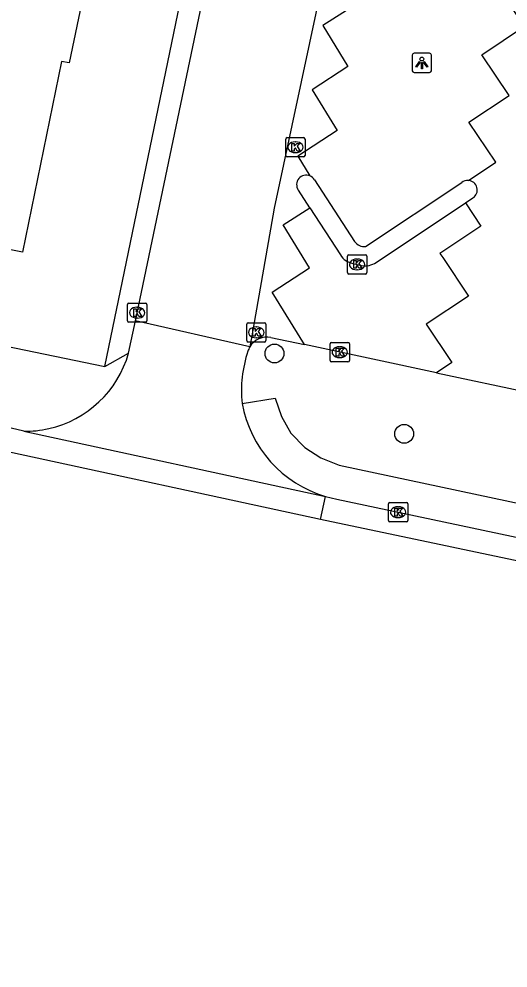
# Model space of a CAD drawing. Extents: x 158087 to 159494, y 382905 to 383981.
# Drawn here: x 159016.03 to 159041.41, y 382926.62 to 382975.91 of the extents above; entities that cross this region are included whole.
import ezdxf

# ---------------------------------------------------------------- set-up
doc = ezdxf.new("R2010")
doc.units = 0
for name, color, linetype in [('IMGEO_Boom', 7, 'Continuous'), ('IMGEO_Kolk', 7, 'Continuous'), ('IMGEO_Lichtpunt', 7, 'Continuous'), ('IMGEO_Pand', 7, 'Continuous'), ('IMGEO_Parkeervlak_open', 7, 'Continuous'), ('IMGEO_Rijbaan_lokaal_gesloten', 7, 'Continuous'), ('IMGEO_Rijbaan_lokaal_open', 7, 'Continuous'), ('IMGEO_Voetpad_open', 7, 'Continuous')]:
    doc.layers.add(name, color=color, linetype=linetype)

msp = doc.modelspace()

# ---------------------------------------------------------------- linework, layer by layer
at = {"layer": 'IMGEO_Boom'}
for centre in [(159029.291, 382958.535), (159036.024, 382954.364)]:
    msp.add_circle(centre, 0.489, dxfattribs=at)
at = {"layer": 'IMGEO_Kolk'}
for p, q in [((159029.877, 382968.822), (159029.877, 382969.674)), ((159029.952, 382969.748), (159030.804, 382969.748)), ((159030.365, 382969.528), (159030.39, 382969.528)), ((159030.878, 382969.674), (159030.878, 382968.822)), ((159030.388, 382968.968), (159030.363, 382968.968)), ((159030.804, 382968.748), (159029.952, 382968.748)), ((159033.082, 382962.736), (159033.082, 382963.588)), ((159033.157, 382963.662), (159034.009, 382963.662)), ((159034.083, 382963.588), (159034.083, 382962.736)), ((159033.57, 382963.442), (159033.595, 382963.442)), ((159034.009, 382962.662), (159033.157, 382962.662)), ((159033.593, 382962.882), (159033.568, 382962.882)), ((159021.663, 382960.229), (159021.663, 382961.081)), ((159021.738, 382961.155), (159022.59, 382961.155)), ((159022.664, 382961.081), (159022.664, 382960.229)), ((159022.151, 382960.935), (159022.176, 382960.935)), ((159022.59, 382960.155), (159021.738, 382960.155)), ((159022.174, 382960.375), (159022.149, 382960.375)), ((159027.848, 382959.206), (159027.848, 382960.058)), ((159027.923, 382960.132), (159028.775, 382960.132)), ((159028.849, 382960.058), (159028.849, 382959.206)), ((159028.336, 382959.912), (159028.361, 382959.912)), ((159028.775, 382959.132), (159027.923, 382959.132)), ((159028.359, 382959.352), (159028.334, 382959.352)), ((159032.256, 382959.104), (159033.108, 382959.104)), ((159032.181, 382958.178), (159032.181, 382959.03)), ((159032.669, 382958.884), (159032.694, 382958.884)), ((159033.182, 382959.03), (159033.182, 382958.178)), ((159033.108, 382958.104), (159032.256, 382958.104)), ((159032.692, 382958.324), (159032.667, 382958.324)), ((159035.21, 382949.868), (159035.21, 382950.72)), ((159035.285, 382950.794), (159036.137, 382950.794)), ((159036.211, 382950.72), (159036.211, 382949.868)), ((159035.698, 382950.574), (159035.723, 382950.574)), ((159036.137, 382949.794), (159035.285, 382949.794)), ((159035.721, 382950.014), (159035.696, 382950.014))]:
    msp.add_line(p, q, dxfattribs=at)
for points in [[(159029.877, 382968.822), (159029.877, 382969.674)], [(159029.952, 382969.748), (159030.804, 382969.748)], [(159030.198, 382969.448), (159030.321, 382969.448), (159030.321, 382969.297), (159030.451, 382969.448), (159030.615, 382969.448), (159030.469, 382969.297), (159030.622, 382969.048), (159030.47, 382969.048), (159030.385, 382969.212), (159030.321, 382969.145), (159030.321, 382969.048), (159030.198, 382969.048), (159030.198, 382969.448)], [(159030.878, 382969.674), (159030.878, 382968.822)], [(159030.804, 382968.748), (159029.952, 382968.748)], [(159033.082, 382962.736), (159033.082, 382963.588)], [(159033.157, 382963.662), (159034.009, 382963.662)], [(159034.083, 382963.588), (159034.083, 382962.736)], [(159033.403, 382963.362), (159033.526, 382963.362), (159033.526, 382963.211), (159033.656, 382963.362), (159033.82, 382963.362), (159033.674, 382963.211), (159033.827, 382962.962), (159033.675, 382962.962), (159033.59, 382963.126), (159033.526, 382963.059), (159033.526, 382962.962), (159033.403, 382962.962), (159033.403, 382963.362)], [(159034.009, 382962.662), (159033.157, 382962.662)], [(159021.663, 382960.229), (159021.663, 382961.081)], [(159021.738, 382961.155), (159022.59, 382961.155)], [(159022.664, 382961.081), (159022.664, 382960.229)], [(159021.984, 382960.855), (159022.107, 382960.855), (159022.107, 382960.704), (159022.237, 382960.855), (159022.401, 382960.855), (159022.255, 382960.704), (159022.408, 382960.455), (159022.256, 382960.455), (159022.171, 382960.619), (159022.107, 382960.552), (159022.107, 382960.455), (159021.984, 382960.455), (159021.984, 382960.855)], [(159022.59, 382960.155), (159021.738, 382960.155)], [(159027.848, 382959.206), (159027.848, 382960.058)], [(159027.923, 382960.132), (159028.775, 382960.132)], [(159028.849, 382960.058), (159028.849, 382959.206)], [(159028.169, 382959.832), (159028.292, 382959.832), (159028.292, 382959.681), (159028.422, 382959.832), (159028.586, 382959.832), (159028.44, 382959.681), (159028.593, 382959.432), (159028.441, 382959.432), (159028.356, 382959.596), (159028.292, 382959.529), (159028.292, 382959.432), (159028.169, 382959.432), (159028.169, 382959.832)], [(159028.775, 382959.132), (159027.923, 382959.132)], [(159032.256, 382959.104), (159033.108, 382959.104)], [(159032.181, 382958.178), (159032.181, 382959.03)], [(159032.502, 382958.804), (159032.625, 382958.804), (159032.625, 382958.653), (159032.755, 382958.804), (159032.919, 382958.804), (159032.773, 382958.653), (159032.926, 382958.404), (159032.774, 382958.404), (159032.689, 382958.568), (159032.625, 382958.501), (159032.625, 382958.404), (159032.502, 382958.404), (159032.502, 382958.804)], [(159033.182, 382959.03), (159033.182, 382958.178)], [(159033.108, 382958.104), (159032.256, 382958.104)], [(159035.21, 382949.868), (159035.21, 382950.72)], [(159035.285, 382950.794), (159036.137, 382950.794)], [(159036.211, 382950.72), (159036.211, 382949.868)], [(159035.531, 382950.494), (159035.654, 382950.494), (159035.654, 382950.343), (159035.784, 382950.494), (159035.948, 382950.494), (159035.802, 382950.343), (159035.955, 382950.094), (159035.803, 382950.094), (159035.718, 382950.258), (159035.654, 382950.191), (159035.654, 382950.094), (159035.531, 382950.094), (159035.531, 382950.494)], [(159036.137, 382949.794), (159035.285, 382949.794)]]:
    msp.add_lwpolyline(points, dxfattribs=at)
for centre, start, end in [((159029.954, 382969.672), 91.552, 178.448), ((159029.954, 382969.672), 91.552, 178.448), ((159030.802, 382969.672), 1.552, 88.448), ((159030.802, 382969.672), 1.552, 88.448), ((159029.954, 382968.824), 181.552, 268.448), ((159029.954, 382968.824), 181.552, 268.448), ((159030.802, 382968.824), 271.552, 358.448), ((159030.802, 382968.824), 271.552, 358.448), ((159033.159, 382963.586), 91.552, 178.448), ((159033.159, 382963.586), 91.552, 178.448), ((159034.007, 382963.586), 1.552, 88.448), ((159034.007, 382963.586), 1.552, 88.448), ((159033.159, 382962.738), 181.552, 268.448), ((159033.159, 382962.738), 181.552, 268.448), ((159034.007, 382962.738), 271.552, 358.448), ((159034.007, 382962.738), 271.552, 358.448), ((159021.74, 382961.079), 91.552, 178.448), ((159021.74, 382961.079), 91.552, 178.448), ((159022.588, 382961.079), 1.552, 88.448), ((159022.588, 382961.079), 1.552, 88.448), ((159021.74, 382960.231), 181.552, 268.448), ((159021.74, 382960.231), 181.552, 268.448), ((159022.588, 382960.231), 271.552, 358.448), ((159022.588, 382960.231), 271.552, 358.448), ((159027.925, 382960.056), 91.552, 178.448), ((159027.925, 382960.056), 91.552, 178.448), ((159028.773, 382960.056), 1.552, 88.448), ((159028.773, 382960.056), 1.552, 88.448), ((159027.925, 382959.208), 181.552, 268.448), ((159027.925, 382959.208), 181.552, 268.448), ((159028.773, 382959.208), 271.552, 358.448), ((159028.773, 382959.208), 271.552, 358.448), ((159032.258, 382959.028), 91.552, 178.448), ((159032.258, 382959.028), 91.552, 178.448), ((159033.106, 382959.028), 1.552, 88.448), ((159033.106, 382959.028), 1.552, 88.448), ((159032.258, 382958.18), 181.552, 268.448), ((159032.258, 382958.18), 181.552, 268.448), ((159033.106, 382958.18), 271.552, 358.448), ((159033.106, 382958.18), 271.552, 358.448), ((159035.287, 382950.718), 91.552, 178.448), ((159035.287, 382950.718), 91.552, 178.448), ((159036.135, 382950.718), 1.552, 88.448), ((159036.135, 382950.718), 1.552, 88.448), ((159035.287, 382949.87), 181.552, 268.448), ((159035.287, 382949.87), 181.552, 268.448), ((159036.135, 382949.87), 271.552, 358.448), ((159036.135, 382949.87), 271.552, 358.448)]:
    msp.add_arc(centre, 0.0765, start, end, dxfattribs=at)
for centre, major_axis, ratio, start_param, end_param in [((159030.364, 382969.248), (-0.387, 0.002), 0.722429, 4.712389, 7.853982), ((159030.389, 382969.248), (-0.39, 0.002), 0.717154, 1.570796, 4.712389), ((159033.569, 382963.162), (-0.387, 0.002), 0.722429, 4.712389, 7.853982), ((159033.594, 382963.162), (-0.39, 0.002), 0.717154, 1.570796, 4.712389), ((159022.15, 382960.655), (-0.387, 0.002), 0.722429, 4.712389, 7.853982), ((159022.175, 382960.655), (-0.39, 0.002), 0.717154, 1.570796, 4.712389), ((159028.335, 382959.632), (-0.387, 0.002), 0.722429, 4.712389, 7.853982), ((159028.36, 382959.632), (-0.39, 0.002), 0.717154, 1.570796, 4.712389), ((159032.668, 382958.604), (-0.387, 0.002), 0.722429, 4.712389, 7.853982), ((159032.693, 382958.604), (-0.39, 0.002), 0.717154, 1.570796, 4.712389), ((159035.697, 382950.294), (-0.387, 0.002), 0.722429, 4.712389, 7.853982), ((159035.722, 382950.294), (-0.39, 0.002), 0.717154, 1.570796, 4.712389)]:
    msp.add_ellipse(centre, major_axis=major_axis, ratio=ratio, start_param=start_param, end_param=end_param, dxfattribs=at)
at = {"layer": 'IMGEO_Lichtpunt'}
for p, q in [((159036.445, 382974.029), (159036.445, 382973.222)), ((159036.445, 382974.029), (159036.445, 382973.222)), ((159037.347, 382974.124), (159036.539, 382974.124)), ((159037.347, 382974.124), (159036.539, 382974.124)), ((159037.441, 382973.222), (159037.441, 382974.029)), ((159037.441, 382973.222), (159037.441, 382974.029)), ((159036.539, 382973.128), (159037.347, 382973.128)), ((159036.539, 382973.128), (159037.347, 382973.128))]:
    msp.add_line(p, q, dxfattribs=at)
for points in [[(159036.819, 382973.693), (159036.858, 382973.665), (159036.67, 382973.403), (159036.632, 382973.43), (159036.819, 382973.693)], [(159036.921, 382973.645), (159036.968, 382973.645), (159036.968, 382973.323), (159036.921, 382973.323), (159036.921, 382973.645)], [(159037.031, 382973.665), (159037.069, 382973.692), (159037.256, 382973.43), (159037.217, 382973.402), (159037.031, 382973.665)]]:
    msp.add_lwpolyline(points, dxfattribs=at)
msp.add_circle((159036.944, 382973.827), 0.0994, dxfattribs=at)
for centre, start, end in [((159036.539, 382974.029), 90, 180), ((159036.539, 382974.029), 90, 180), ((159037.347, 382974.029), 0, 90), ((159037.347, 382974.029), 0, 90), ((159036.539, 382973.222), 180, 270), ((159036.539, 382973.222), 180, 270), ((159037.347, 382973.222), 270, 0), ((159037.347, 382973.222), 270, 360)]:
    msp.add_arc(centre, 0.0946, start, end, dxfattribs=at)
at = {"layer": 'IMGEO_Pand'}
msp.add_lwpolyline([(158978.268, 383010.753), (159000, 383006.296), (159024.396, 383001.265), (159024.132, 383000), (159018.631, 382973.625), (159018.232, 382973.706), (159016.204, 382963.795), (159000, 382967.065), (158996.042, 382967.878), (158995.998, 382967.664), (158995.714, 382967.723), (158996.141, 382969.779), (158991.735, 382970.694), (158991.308, 382968.638), (158991.024, 382968.697), (158991.066, 382968.901), (158970.902, 382973.043)], dxfattribs=at)
at = {"layer": 'IMGEO_Parkeervlak_open'}
for points in [[(159031.368, 382967.557), (159033.453, 382964.344)], [(159034.025, 382964.095), (159039.016, 382967.421)]]:
    msp.add_lwpolyline(points, dxfattribs=at)
for centre, radius, start, end in [((159030.936, 382967.299), 0.503, 30.8779, 66.7155), ((159039.32, 382967.031), 0.494, 85.7759, 127.9316), ((159033.949, 382964.702), 0.611, 215.8027, 277.1489)]:
    msp.add_arc(centre, radius, start, end, dxfattribs=at)
at = {"layer": 'IMGEO_Rijbaan_lokaal_gesloten'}
for points in [[(159016.279, 382954.495), (159013.768, 382955.082), (159011.081, 382955.558), (158978.234, 382962.337), (158956.045, 382966.811), (158953.939, 382967.303), (158917.851, 382974.619), (158915.417, 382975.169), (158803.465, 382998.005)], [(159031.685, 382949.921), (159015.031, 382953.509), (158803.226, 382996.829)], [(159031.685, 382949.921), (159031.941, 382951.111)], [(159031.941, 382951.111), (159032.533, 382950.966), (159050.087, 382947.252)], [(159138.724, 382926.621), (159136.836, 382927.421), (159134.281, 382928.299), (159031.685, 382949.921)]]:
    msp.add_lwpolyline(points, dxfattribs=at)
at = {"layer": 'IMGEO_Rijbaan_lokaal_open'}
for points in [[(159039.356, 382967.524), (159040.784, 382968.474), (159039.383, 382970.55), (159041.478, 382971.942), (159040.056, 382974.049), (159042.278, 382975.526), (159040.875, 382977.604), (159042.766, 382978.861), (159041.128, 382981.286), (159043.696, 382982.993), (159042.075, 382985.395), (159044.838, 382987.547), (159042.952, 382989.748), (159045.434, 382992.218), (159043.282, 382994.407), (159045.46, 382997.093), (159043.434, 382998.99), (159045.333, 383001.55), (159043.154, 383003.283), (159044.863, 383006.097), (159042.38, 383007.919), (159043.949, 383010.899), (159038.453, 383013.778)], [(159033.969, 382988.271), (159033.132, 382984.391), (159032.506, 382981.239), (159029.272, 382966.086), (159028.108, 382959.458), (159028.01, 382958.879)], [(159022.08, 382960.226), (159026.533, 382981.593), (159027.435, 382986.34), (159027.461, 382986.454)], [(159033.878, 382976.909), (159031.801, 382975.568), (159033.108, 382973.437), (159031.245, 382972.235), (159032.549, 382970.108), (159030.505, 382968.788), (159031.135, 382967.761)], [(159031.123, 382966.106), (159030.53, 382967.019)], [(159039.203, 382966.353), (159039.592, 382966.612)], [(159030.846, 382958.995), (159029.172, 382961.726), (159031.11, 382962.977), (159029.739, 382965.213), (159031.123, 382966.106)], [(159031.123, 382966.106), (159032.716, 382963.653)], [(159034.566, 382963.268), (159039.203, 382966.353)], [(159039.203, 382966.353), (159040.012, 382965.156), (159037.875, 382963.736), (159038.023, 382963.517), (159039.371, 382961.521), (159037.16, 382960.052), (159038.498, 382958.071), (159037.695, 382957.537)], [(159033.353, 382963.213), (159033.811, 382963.111)], [(159021.72, 382958.552), (159022.08, 382960.226)], [(159028.01, 382958.879), (159022.08, 382960.226)], [(159029.105, 382959.366), (159030.846, 382958.995)], [(159037.695, 382957.537), (159030.846, 382958.995)], [(159037.695, 382957.537), (159042.598, 382956.493)], [(159016.279, 382954.495), (159031.941, 382951.111)]]:
    msp.add_lwpolyline(points, dxfattribs=at)
for centre, radius, start, end in [((159030.94, 382967.302), 0.499, 67.0259, 214.589), ((159039.321, 382967.028), 0.497, 303.0486, 85.968), ((159033.528, 382964.147), 0.951, 211.3378, 259.3936), ((159034.013, 382964.035), 0.946, 257.6855, 305.8087), ((159028.893, 382958.368), 1.02, 78.0124, 149.9417), ((159016.337, 382960.093), 5.599, 282.7278, 344.0209), ((159033.964, 382956.597), 6.389, 161.272, 185.8523), ((159028.961, 382958.342), 1.092, 150.5709, 163.695), ((159033.712, 382957.057), 6.204, 190.3166, 253.4151), ((159016.337, 382960.109), 5.614, 269.4079, 282.6978)]:
    msp.add_arc(centre, radius, start, end, dxfattribs=at)
at = {"layer": 'IMGEO_Voetpad_open'}
for points in [[(158801.731, 383002.602), (158804.889, 383001.97), (158812.55, 383000.385), (158882.725, 382986.097), (158965.13, 382969.191), (158987.319, 382964.716), (159020.488, 382957.863)], [(159020.488, 382957.863), (159026.421, 382986.567), (159026.439, 382986.671)], [(159020.488, 382957.863), (159021.72, 382958.552)], [(159027.608, 382955.946), (159029.329, 382956.213), (159029.658, 382955.266), (159030.143, 382954.403), (159030.862, 382953.654), (159031.695, 382953.111), (159032.654, 382952.739), (159047.68, 382949.53)]]:
    msp.add_lwpolyline(points, dxfattribs=at)

doc.saveas('drawing.dxf')
